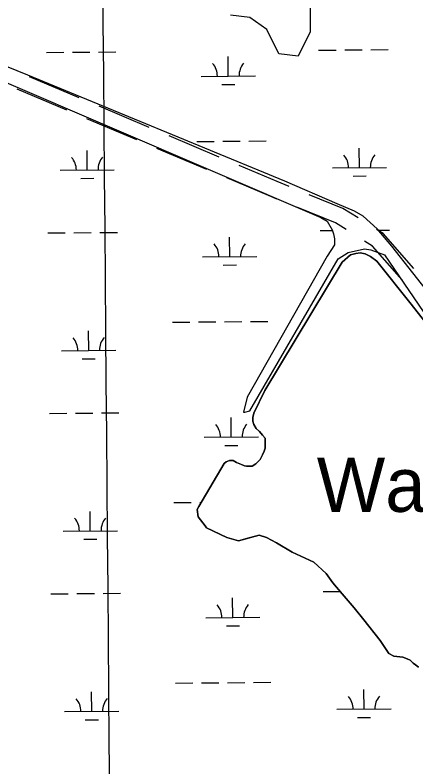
# Model space of a CAD drawing. Extents: x 3568792 to 3606828, y 529143 to 554785.
# Drawn here: x 3581344 to 3582083, y 548776 to 550162 of the extents above; entities that cross this region are included whole.
import ezdxf

# ---------------------------------------------------------------- set-up
doc = ezdxf.new("R2010")
doc.units = 0
for name, color, linetype in [('V-GRID-MAJR', 7, 'Continuous'), ('V-RIVR-IDEN', 7, 'Continuous'), ('V-ROAD-CNTR', 7, 'Continuous'), ('V-SITE-VEGE', 7, 'Continuous'), ('V-TOPO-SHOR', 7, 'Continuous'), ('V-WETL-SWMP', 7, 'Continuous')]:
    doc.layers.add(name, color=color, linetype=linetype)

msp = doc.modelspace()

# ---------------------------------------------------------------- linework, layer by layer
at = {"layer": 'V-GRID-MAJR'}
msp.add_spline([(3581635.663, 534620.355), (3581585.44, 540678.077), (3581535.1920000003, 546738.885), (3581484.943, 552799.707), (3581484.918, 552802.775)], degree=3, dxfattribs=at)
at = {"layer": 'V-ROAD-CNTR'}
for p, q in [((3581462.548482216, 550009.6910563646), (3581370.4613639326, 550048.6777546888)), ((3581439.821126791, 549986.7352348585), (3581347.734008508, 550025.7219331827)), ((3581591.470447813, 549955.1096787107), (3581499.38332953, 549994.0963770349)), ((3581568.7430923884, 549932.1538572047), (3581476.6559741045, 549971.1405555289)), ((3581720.3924134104, 549900.5283010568), (3581628.3052951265, 549939.514999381)), ((3581697.665057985, 549877.5724795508), (3581605.5779397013, 549916.559177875))]:
    msp.add_line(p, q, dxfattribs=at)
for points in [[(3581849.4385182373, 549846.2456912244), (3581827.0376341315, 549855.3781744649), (3581757.2272607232, 549884.9336217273)], [(3581826.6486601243, 549823.1394435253), (3581815.5263658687, 549827.6738255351), (3581734.4999052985, 549861.9778002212)], [(3581976.4861254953, 549788.326939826), (3581948.36380584, 549805.915428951), (3581886.478631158, 549831.1450278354)], [(3581954.462092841, 549766.717151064), (3581934.6461941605, 549779.110571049), (3581863.688773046, 549808.0387801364)], [(3582078.9985448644, 549695.0775641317), (3582022.5768995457, 549759.5004742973), (3582010.3995308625, 549767.1165429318)], [(3582057.5024107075, 549674.0879321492), (3582002.9211004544, 549736.4095257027), (3581988.375498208, 549745.5067541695)]]:
    msp.add_lwpolyline(points, dxfattribs=at)
at = {"layer": 'V-SITE-VEGE'}
for p, q in [((3581888.065, 550180.156), (3581888.065, 550131.144)), ((3581776.7460000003, 550157.878), (3581741.125, 550162.3349999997)), ((3581807.916, 550135.6), (3581776.7460000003, 550157.878)), ((3581830.1780000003, 550091.042), (3581807.916, 550135.6)), ((3581888.065, 550131.144), (3581865.801, 550086.585)), ((3581865.801, 550086.585), (3581830.1780000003, 550091.0419999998))]:
    msp.add_line(p, q, dxfattribs=at)
at = {"layer": 'V-TOPO-SHOR'}
for points in [[(3581694.426, 549220.879), (3581689.894, 549226.311), (3581681.737, 549237.1730000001), (3581679.918, 549250.76), (3581682.632, 549256.1950000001), (3581729.683, 549335.926), (3581733.304, 549338.645), (3581739.642, 549341.365), (3581745.983, 549341.3690000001), (3581752.325, 549337.751), (3581760.4790000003, 549334.132), (3581766.819, 549331.4180000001), (3581770.444, 549330.515), (3581776.785, 549330.517), (3581781.313, 549330.5210000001), (3581787.649, 549335.053), (3581792.1750000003, 549339.583), (3581795.796, 549343.208), (3581800.3200000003, 549351.3640000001), (3581803.034, 549358.611), (3581804.842, 549364.047), (3581804.8340000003, 549376.726), (3581804.83, 549382.159), (3581800.3000000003, 549387.593), (3581794.86, 549394.834), (3581788.518, 549400.2660000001), (3581783.985, 549407.507), (3581782.171, 549413.846), (3581782.167, 549420.187), (3581783.973, 549428.34), (3581804.781, 549470.014), (3581946.842, 549706.4890000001), (3581962.231, 549720.083), (3581972.193, 549722.807), (3581980.344, 549723.7170000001), (3581989.4020000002, 549721.91), (3581999.367, 549717.388), (3582011.146, 549708.338), (3582071.873, 549632.292), (3582114.473, 549577.975)], [(3582087.659, 548960.259), (3582082.221, 548964.785), (3582077.691, 548967.4990000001), (3582072.254, 548972.93), (3582066.818, 548975.644), (3582058.665, 548978.357), (3582042.361, 548980.159), (3582033.301, 548985.589), (3582016.984, 549009.126), (3581987.073, 549047.15), (3581968.946, 549069.782), (3581947.1950000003, 549095.13), (3581929.973, 549115.95), (3581917.284, 549133.153), (3581894.629, 549153.971), (3581854.7660000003, 549172.063), (3581825.775, 549189.254), (3581807.654, 549199.207), (3581794.066, 549203.727), (3581768.7090000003, 549196.4670000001), (3581756.032, 549192.836), (3581734.291, 549199.164), (3581697.146, 549217.258), (3581694.426, 549220.879)]]:
    msp.add_lwpolyline(points, dxfattribs=at)
at = {"layer": 'V-WETL-SWMP'}
for p, q in [((3581367.3471462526, 550051.2509892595), (3581036.203157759, 550186.9279884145)), ((3581497.802768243, 550094.1377908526), (3581529.8016290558, 550094.4077393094)), ((3581903.696318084, 550097.5619857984), (3581935.695178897, 550097.8319342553)), ((3581951.6946093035, 550097.966908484), (3581983.6934701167, 550098.2368569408)), ((3581999.692900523, 550098.3718311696), (3582031.6917613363, 550098.6417796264)), ((3581401.8061858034, 550093.3279454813), (3581433.8050466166, 550093.5978939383)), ((3581449.8044770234, 550093.732868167), (3581481.803337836, 550094.0028166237)), ((3581737.029943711, 550049.724304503), (3581736.726251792, 550085.723023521)), ((3581323.6541476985, 550039.7529891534), (3581907.7551273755, 549789.0949906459)), ((3581841.06712979, 549855.7839904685), (3581367.3471462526, 550051.2509892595)), ((3581687.031723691, 550049.3025100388), (3581787.028163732, 550050.1460989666)), ((3581725.1605450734, 550034.1926229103), (3581749.1596906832, 550034.3950842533)), ((3581679.200943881, 549929.1611755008), (3581711.1998046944, 549929.4311239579)), ((3581727.1992351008, 549929.5660981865), (3581759.198095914, 549929.8360466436)), ((3581775.1975263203, 549929.9710208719), (3581807.1963871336, 549930.2409693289)), ((3581978.9343421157, 549880.9459776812), (3581978.6306501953, 549916.9446966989)), ((3581477.0442098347, 549876.7119373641), (3581476.7405179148, 549912.7106563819)), ((3581427.0459898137, 549876.2901429), (3581527.0424298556, 549877.1337318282)), ((3581928.9361220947, 549880.5241832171), (3582028.9325621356, 549881.3677721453)), ((3581465.1748111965, 549861.1802557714), (3581489.1739568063, 549861.3827171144)), ((3581967.064943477, 549865.4142960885), (3581991.064089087, 549865.6167574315)), ((3581937.6501264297, 549814.3909907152), (3581841.06712979, 549855.7839904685)), ((3581969.8451253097, 549800.5929907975), (3581937.6501264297, 549814.3909907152)), ((3581985.9421247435, 549791.3949908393), (3581969.8451253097, 549800.5929907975)), ((3582011.2381238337, 549768.3989909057), (3581985.9421247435, 549791.3949908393)), ((3581907.7551273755, 549789.0949906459), (3581919.2531269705, 549782.1959906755)), ((3581919.2531269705, 549782.1959906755), (3581928.4521266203, 549766.0989907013)), ((3581500.609176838, 549761.4746283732), (3581532.6080376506, 549761.74457683)), ((3581906.5027266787, 549764.898823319), (3581928.789413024, 549765.0868380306)), ((3581928.4521266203, 549766.0989907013), (3581930.751126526, 549759.1999907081)), ((3582038.833122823, 549736.2039909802), (3582011.2381238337, 549768.3989909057)), ((3582013.4647651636, 549765.8011753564), (3582034.4981699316, 549765.978617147)), ((3581404.6125943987, 549760.6647830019), (3581436.611455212, 549760.9347314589)), ((3581452.6108856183, 549761.0697056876), (3581484.6097464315, 549761.3396541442)), ((3581739.8363523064, 549717.0611420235), (3581739.532660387, 549753.0598610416)), ((3581930.751126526, 549759.1999907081), (3581933.0511264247, 549750.0019907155)), ((3581933.0511264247, 549750.0019907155), (3581933.0511263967, 549738.5039907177)), ((3581933.051126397, 549738.5039907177), (3581919.2531268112, 549717.8069906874)), ((3582130.8181194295, 549618.9239912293), (3582038.833122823, 549736.2039909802)), ((3581939.9501261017, 549713.2079907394), (3581958.3471255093, 549724.7059907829)), ((3581962.231199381, 549720.083985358), (3581946.842199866, 549706.4889853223)), ((3581958.3471255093, 549724.7059907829), (3581988.242124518, 549731.6049908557)), ((3581972.192199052, 549722.8069853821), (3581962.231199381, 549720.0839853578)), ((3581980.343198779, 549723.7169854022), (3581972.192199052, 549722.8069853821)), ((3581989.401198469, 549721.910985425), (3581980.343198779, 549723.7169854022)), ((3581988.242124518, 549731.6049908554), (3581999.7401241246, 549729.3049908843)), ((3581999.367198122, 549717.3879854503), (3581989.401198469, 549721.910985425)), ((3581999.7401241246, 549729.3049908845), (3582025.0361232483, 549720.1069909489)), ((3582025.0361232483, 549720.1069909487), (3582114.7201198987, 549589.028991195)), ((3581689.838132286, 549716.6393475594), (3581789.8345723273, 549717.4829364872)), ((3581919.2531268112, 549717.8069906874), (3581772.078131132, 549457.95099037)), ((3581776.677130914, 549432.655990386), (3581939.9501261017, 549713.2079907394)), ((3581946.842199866, 549706.4889853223), (3581804.7802040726, 549470.0149850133)), ((3582011.1461977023, 549708.3379854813), (3581999.367198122, 549717.3879854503)), ((3582071.873195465, 549632.2919856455), (3582011.1461977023, 549708.3379854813)), ((3581727.9669536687, 549701.5294604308), (3581751.9660992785, 549701.7319217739)), ((3582114.473193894, 549577.9739857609), (3582071.873195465, 549632.2919856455)), ((3581634.0090612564, 549596.0930903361), (3581666.0079220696, 549596.3630387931)), ((3581682.007352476, 549596.4980130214), (3581714.006213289, 549596.7679614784)), ((3581730.005643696, 549596.9029357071), (3581762.0045045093, 549597.1728841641)), ((3581778.0039349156, 549597.3078583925), (3581810.002795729, 549597.5778068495)), ((3581479.85061843, 549544.0487748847), (3581479.54692651, 549580.0474939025)), ((3581429.852398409, 549543.6269804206), (3581529.8488384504, 549544.4705693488)), ((3581467.9812197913, 549528.517093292), (3581491.980365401, 549528.7195546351)), ((3581772.078131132, 549457.95099037), (3581765.1791312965, 549430.3559903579)), ((3581804.7802040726, 549470.0149850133), (3581783.973204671, 549428.3399849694)), ((3581503.415585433, 549428.8114658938), (3581535.4144462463, 549429.0814143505)), ((3581765.1791312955, 549430.3559903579), (3581767.4791312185, 549430.3559903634)), ((3581767.4791312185, 549430.3559903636), (3581776.677130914, 549432.655990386)), ((3581407.4190029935, 549428.0016205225), (3581439.4178638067, 549428.2715689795)), ((3581455.4172942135, 549428.4065432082), (3581487.4161550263, 549428.676491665)), ((3581742.642760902, 549384.3979795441), (3581742.3390689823, 549420.3966985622)), ((3581783.973204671, 549428.3399849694), (3581782.166204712, 549420.1869849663)), ((3581782.166204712, 549420.1869849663), (3581782.170204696, 549413.8469849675)), ((3581782.170204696, 549413.8469849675), (3581783.985204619, 549407.5079849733)), ((3581783.985204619, 549407.5079849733), (3581788.5182044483, 549400.2649849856)), ((3581788.5182044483, 549400.2649849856), (3581794.861204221, 549394.8349850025)), ((3581794.861204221, 549394.8349850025), (3581800.29920402, 549387.5919850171)), ((3581800.29920402, 549387.5919850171), (3581804.8312038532, 549382.1599850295)), ((3581692.6445408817, 549383.97618508), (3581792.6409809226, 549384.8197740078)), ((3581804.8312038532, 549382.1599850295), (3581804.842203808, 549364.0459850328)), ((3581730.773362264, 549368.8662979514), (3581754.772507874, 549369.0687592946)), ((3581804.842203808, 549364.0459850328), (3581803.0332038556, 549358.6109850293)), ((3581800.320203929, 549351.362985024), (3581795.7962040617, 549343.208985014)), ((3581803.0332038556, 549358.6109850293), (3581800.320203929, 549351.362985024)), ((3581729.6832062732, 549335.9249848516), (3581682.632207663, 549256.1949847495)), ((3581733.3042061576, 549338.6449848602), (3581729.6832062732, 549335.9249848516)), ((3581739.643205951, 549341.3649848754), (3581733.3042061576, 549338.6449848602)), ((3581745.983205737, 549341.3689848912), (3581739.643205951, 549341.3649848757)), ((3581752.325205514, 549337.7499849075), (3581745.983205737, 549341.3689848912)), ((3581766.8202050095, 549331.4179849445), (3581752.325205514, 549337.7499849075)), ((3581787.6502043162, 549335.0529849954), (3581781.3122045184, 549330.5209849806)), ((3581795.7962040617, 549343.208985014), (3581787.6502043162, 549335.0529849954)), ((3581770.444204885, 549330.5149849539), (3581766.8202050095, 549331.4179849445)), ((3581781.3122045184, 549330.5209849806), (3581770.444204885, 549330.5149849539)), ((3581636.815469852, 549263.4299278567), (3581668.8143306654, 549263.6998763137)), ((3581684.813761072, 549263.8348505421), (3581687.152357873, 549263.8545793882)), ((3581682.632207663, 549256.1949847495), (3581679.918207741, 549250.7589847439)), ((3581679.918207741, 549250.7589847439), (3581681.737207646, 549237.173984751)), ((3581482.6570270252, 549211.3856124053), (3581482.353335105, 549247.3843314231)), ((3581681.737207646, 549237.173984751), (3581689.895207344, 549226.3109847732)), ((3581689.895207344, 549226.3109847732), (3581694.427207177, 549220.8789847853)), ((3581432.6588070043, 549210.9638179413), (3581532.6552470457, 549211.8074068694)), ((3581694.427207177, 549220.8789847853), (3581697.146207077, 549217.2579847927)), ((3581697.146207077, 549217.2579847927), (3581734.291205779, 549199.1649848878)), ((3581470.787628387, 549195.8539308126), (3581494.7867739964, 549196.0563921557)), ((3581734.291205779, 549199.1649848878), (3581756.03220503, 549192.8369849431)), ((3581756.03220503, 549192.8369849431), (3581794.0652037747, 549203.7279850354)), ((3581794.0652037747, 549203.7279850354), (3581807.654203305, 549199.2069850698)), ((3581807.654203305, 549199.2069850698), (3581825.774202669, 549189.2539851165)), ((3581825.774202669, 549189.2539851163), (3581854.7672016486, 549172.0629851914)), ((3581854.7672016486, 549172.0629851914), (3581894.629200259, 549153.9709852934)), ((3581894.629200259, 549153.9709852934), (3581917.2841994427, 549133.1529853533)), ((3581917.2841994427, 549133.1529853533), (3581929.974198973, 549115.9509853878)), ((3581929.974198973, 549115.9509853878), (3581947.19419834, 549095.1299854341)), ((3581506.221994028, 549096.1483034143), (3581538.220854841, 549096.4182518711)), ((3581912.1155438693, 549099.5724983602), (3581943.302424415, 549099.8355967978)), ((3581410.225411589, 549095.338458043), (3581442.224272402, 549095.6084065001)), ((3581458.2237028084, 549095.7433807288), (3581490.2225636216, 549096.0133291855)), ((3581745.449169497, 549051.7348170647), (3581745.145477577, 549087.7335360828)), ((3581947.1941983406, 549095.1299854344), (3581968.9461975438, 549069.7819854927)), ((3581968.9461975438, 549069.7819854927), (3581987.0741968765, 549047.1499855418)), ((3581695.4509494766, 549051.3130226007), (3581795.447389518, 549052.1566115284)), ((3581987.0741968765, 549047.1499855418), (3582016.984195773, 549009.1269856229)), ((3581733.5797708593, 549036.203135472), (3581757.5789164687, 549036.4055968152)), ((3582016.984195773, 549009.1269856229), (3582033.301195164, 548985.5879856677)), ((3582033.3011951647, 548985.5879856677), (3582042.3611948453, 548980.158985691)), ((3582042.3611948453, 548980.1589856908), (3582058.665194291, 548978.3569857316)), ((3582058.665194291, 548978.3569857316), (3582066.8181940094, 548975.6439857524)), ((3582066.8181940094, 548975.6439857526), (3582072.254193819, 548972.9299857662)), ((3582072.254193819, 548972.9299857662), (3582077.6911936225, 548967.4989857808)), ((3582077.6911936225, 548967.4989857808), (3582082.221193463, 548964.7849857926)), ((3582082.221193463, 548964.7849857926), (3582087.6581932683, 548960.258985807)), ((3581639.621878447, 548930.7667653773), (3581671.62073926, 548931.0367138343)), ((3581687.620169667, 548931.1716880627), (3581719.61903048, 548931.4416365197)), ((3581735.618460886, 548931.5766107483), (3581767.6173216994, 548931.8465592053)), ((3581783.6167521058, 548931.9815334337), (3581815.615612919, 548932.2514818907)), ((3581987.3535679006, 548882.956490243), (3581987.0498759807, 548918.9552092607)), ((3581485.4634356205, 548878.722449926), (3581485.1597437, 548914.7211689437)), ((3581435.4652155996, 548878.3006554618), (3581535.4616556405, 548879.1442443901)), ((3581937.3553478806, 548882.5346957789), (3582037.351787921, 548883.3782847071)), ((3581473.594036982, 548863.1907683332), (3581497.5931825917, 548863.3932296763)), ((3581975.484169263, 548867.4248086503), (3581999.4833148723, 548867.6272699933))]:
    msp.add_line(p, q, dxfattribs=at)
for centre, radius, start, end in [((3581681.784968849, 550049.7330674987), 35.24628790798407, 359.71152651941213, 41.25518485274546), ((3581792.266907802, 550050.6651140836), 35.246287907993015, 139.71152354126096, 181.25518187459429), ((3581532.2811739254, 549877.6527469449), 35.246287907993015, 139.71152354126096, 181.25518187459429), ((3581923.689367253, 549880.9547406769), 35.24628790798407, 359.71152651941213, 41.25518485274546), ((3582034.171306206, 549881.8867872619), 35.246287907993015, 139.71152354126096, 181.25518187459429), ((3581421.799234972, 549876.7207003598), 35.24628790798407, 359.71152651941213, 41.25518485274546), ((3581684.5913774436, 549717.0699050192), 35.24628790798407, 359.71152651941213, 41.25518485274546), ((3581795.0733163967, 549718.0019516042), 35.246287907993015, 139.71152354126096, 181.25518187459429), ((3581535.0875825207, 549544.9895844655), 35.246287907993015, 139.71152354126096, 181.25518187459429), ((3581424.605643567, 549544.0575378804), 35.24628790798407, 359.71152651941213, 41.25518485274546), ((3581687.3977860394, 549384.4067425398), 35.24628790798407, 359.71152651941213, 41.25518485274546), ((3581797.8797249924, 549385.3387891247), 35.246287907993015, 139.71152354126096, 181.25518187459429), ((3581537.8939911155, 549212.3264219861), 35.246287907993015, 139.71152354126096, 181.25518187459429), ((3581427.412052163, 549211.3943754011), 35.24628790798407, 359.71152651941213, 41.25518485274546), ((3581690.2041946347, 549051.7435800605), 35.24628790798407, 359.71152651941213, 41.25518485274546), ((3581800.6861335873, 549052.6756266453), 35.246287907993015, 139.71152354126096, 181.25518187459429), ((3581540.700399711, 548879.6632595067), 35.246287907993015, 139.71152354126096, 181.25518187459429), ((3581932.1085930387, 548882.9652532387), 35.24628790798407, 359.71152651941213, 41.25518485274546), ((3582042.590531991, 548883.8972998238), 35.246287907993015, 139.71152354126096, 181.25518187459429), ((3581430.2184607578, 548878.7312129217), 35.24628790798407, 359.71152651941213, 41.25518485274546)]:
    msp.add_arc(centre, radius, start, end, dxfattribs=at)

# ---------------------------------------------------------------- texts
at = {"layer": 'V-RIVR-IDEN'}
msp.add_text('Water', height=99.99980199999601, dxfattribs=at).set_placement((3581900.20855733, 549246.4809951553))

doc.saveas('drawing.dxf')
